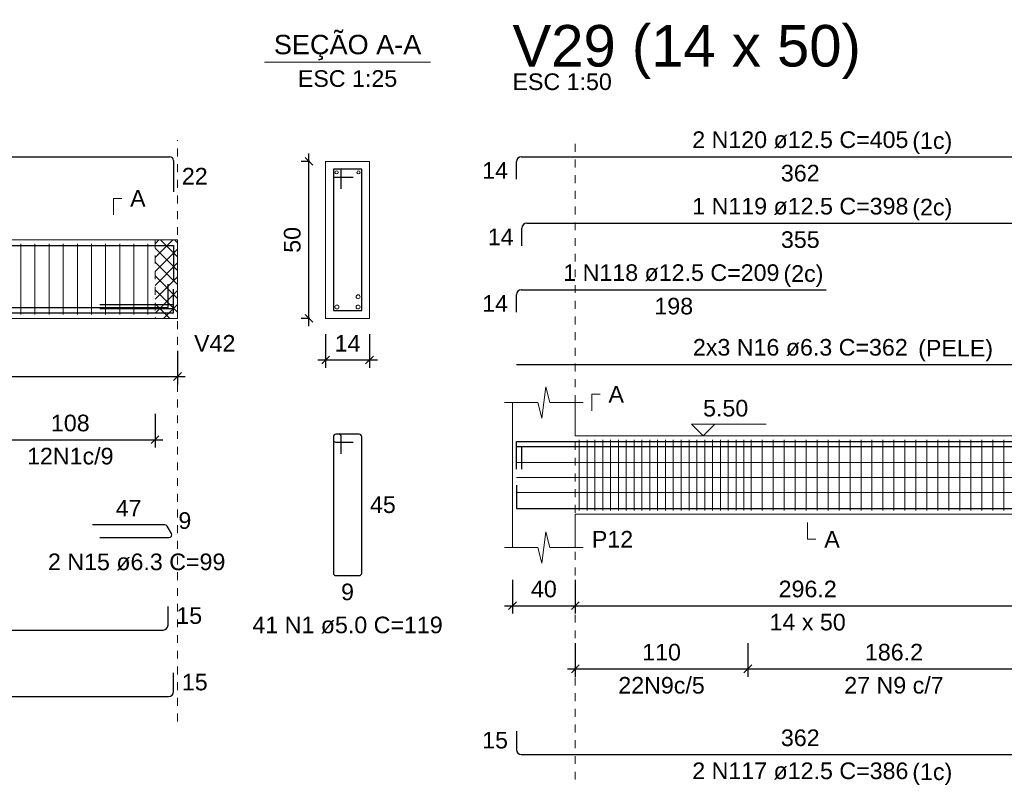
# Model space of a CAD drawing. Header units: millimetres. Extents: x 10 to 1250, y -62 to 528.
# Tile 337 of 656: x 576 to 588, y 153 to 163. Entities that reach past the tile are written whole.
import ezdxf

# ---------------------------------------------------------------- set-up
doc = ezdxf.new("R2010")
doc.units = ezdxf.units.MM
doc.header["$LTSCALE"] = 0.05
doc.linetypes.add('DOT', pattern=[6.35, 0, -6.35])
for name, color, linetype, lineweight in [('Descrição da armadura', 7, 'Continuous', 5), ('DT-Arm complementar', 5, 'Continuous', 5), ('DT-Barras na forma', 2, 'Continuous', 30), ('DT-Barras no corte', 5, 'Continuous', 5), ('DT-Barras rebatidas', 2, 'Continuous', 30), ('DT-Cotas', 9, 'Continuous', 5), ('DT-Forma', 5, 'Continuous', 5), ('DT-Hachura intersecção vigas', 9, 'Continuous', 5), ('DT-Pontilhado', 9, 'DOT', 5), ('DT-Textos', 7, 'Continuous', 5), ('DT-Título', 3, 'Continuous', 20), ('Textos armaduras', 7, 'Continuous', 5)]:
    doc.layers.add(name, color=color, linetype=linetype, lineweight=lineweight)
doc.styles.add('Arial', font='arial.ttf')
doc.styles.get("Standard").update_dxf_attribs({"font": 'arial.ttf'})
doc.dimstyles.new('UM_25.000000', dxfattribs={"dimtxt": 0.18, "dimasz": 0.1, "dimexe": 0.1, "dimexo": 0.2, "dimgap": 0, "dimtad": 1, "dimtih": 1, "dimtoh": 1, "dimdec": 1, "dimlfac": 25, "dimzin": 0, "dimdsep": 46, "dimtxsty": 'Standard', "dimcen": 0.09, "dimdle": 0.1, "dimadec": 1, "dimazin": 2, "dimtfac": 1, "dimtdec": 4, "dimtofl": 0, "dimtmove": 0, "dimatfit": 3, "dimfxl": 1, "dimtolj": 1, "dimarcsym": 0})
doc.dimstyles.new('UM_50.000000', dxfattribs={"dimtxt": 0.18, "dimasz": 0.1, "dimexe": 0.1, "dimexo": 0.2, "dimgap": 0.1, "dimtad": 1, "dimdec": 1, "dimlfac": 50, "dimzin": 0, "dimdsep": 46, "dimtxsty": 'Standard', "dimblk": 'OBLIQUE', "dimcen": 0.09, "dimdle": 0.1, "dimadec": 1, "dimazin": 2, "dimtfac": 1, "dimtdec": 1, "dimtofl": 0, "dimtmove": 0, "dimatfit": 3, "dimldrblk": 'OBLIQUE', "dimfxl": 1, "dimtolj": 1, "dimarcsym": 1})

# ---------------------------------------------------------------- blocks, each defined once
blk = doc.blocks.new('_Oblique')
at = {"color": 0, "linetype": 'ByBlock', "lineweight": -2}
blk.add_line((-0.5, -0.5), (0.5, 0.5), dxfattribs=at)
blk = doc.blocks.new('*D1919')
at = {"layer": 'Defpoints', "color": 0, "transparency": 16777216}
for p in [(568.992, 158.558), (577.768, 158.558), (577.768, 158.028)]:
    blk.add_point(p, dxfattribs=at)
at = {"layer": 'DT-Cotas', "color": 0, "lineweight": -2, "transparency": 16777216}
for p, q in [((568.992, 158.358), (568.992, 157.928)), ((577.768, 158.358), (577.768, 157.928)), ((568.892, 158.028), (577.868, 158.028))]:
    blk.add_line(p, q, dxfattribs=at)
at = {"layer": 'DT-Cotas', "color": 0, "lineweight": -2, "transparency": 16777216, "xscale": 0.1, "yscale": 0.1, "zscale": 0.1, "rotation": 180}
blk.add_blockref('_Oblique', (568.992, 158.028), dxfattribs=at)
at = {"layer": 'DT-Cotas', "color": 0, "lineweight": -2, "transparency": 16777216, "xscale": 0.1, "yscale": 0.1, "zscale": 0.1}
blk.add_blockref('_Oblique', (577.768, 158.028), dxfattribs=at)
at = {"layer": 'DT-Cotas', "transparency": 16777216, "insert": (573.38, 158.24), "char_height": 0.2118, "attachment_point": 5, "rotation": 0.0057, "style": 'Arial'}
blk.add_mtext('\\A1;438.8', dxfattribs=at)
blk = doc.blocks.new('*D1921')
at = {"layer": 'Defpoints', "color": 0, "transparency": 16777216}
for p in [(575.322, 157.753), (577.482, 157.753), (577.482, 157.224)]:
    blk.add_point(p, dxfattribs=at)
at = {"layer": 'DT-Cotas', "color": 0, "lineweight": -2, "transparency": 16777216}
for p, q in [((575.322, 157.553), (575.322, 157.124)), ((577.482, 157.553), (577.482, 157.124)), ((575.222, 157.224), (577.582, 157.224))]:
    blk.add_line(p, q, dxfattribs=at)
at = {"layer": 'DT-Cotas', "color": 0, "lineweight": -2, "transparency": 16777216, "xscale": 0.1, "yscale": 0.1, "zscale": 0.1, "rotation": 180}
blk.add_blockref('_Oblique', (575.322, 157.224), dxfattribs=at)
at = {"layer": 'DT-Cotas', "color": 0, "lineweight": -2, "transparency": 16777216, "xscale": 0.1, "yscale": 0.1, "zscale": 0.1}
blk.add_blockref('_Oblique', (577.482, 157.224), dxfattribs=at)
at = {"layer": 'DT-Cotas', "transparency": 16777216, "insert": (576.402, 157.435), "char_height": 0.2118, "attachment_point": 5, "rotation": 0.0057, "style": 'Arial'}
blk.add_mtext('\\A1;108', dxfattribs=at)
blk = doc.blocks.new('*D1923')
at = {"layer": 'Defpoints', "color": 0, "transparency": 16777216}
for p in [(579.444, 160.77), (579.656, 160.77), (579.656, 158.77)]:
    blk.add_point(p, dxfattribs=at)
at = {"layer": 'DT-Cotas', "color": 0, "lineweight": -2, "transparency": 16777216}
for p, q in [((579.456, 160.77), (579.344, 160.77)), ((579.444, 158.67), (579.444, 160.87)), ((579.456, 158.77), (579.344, 158.77))]:
    blk.add_line(p, q, dxfattribs=at)
at = {"layer": 'DT-Cotas', "color": 0, "lineweight": -2, "transparency": 16777216, "xscale": 0.1, "yscale": 0.1, "zscale": 0.1}
for p, rotation in [((579.444, 160.77), 90), ((579.444, 158.77), 270)]:
    blk.add_blockref('_Oblique', p, dxfattribs=dict(at, rotation=rotation))
at = {"layer": 'DT-Cotas', "transparency": 16777216, "insert": (579.232, 159.77), "char_height": 0.2118, "attachment_point": 5, "rotation": 90, "style": 'Arial'}
blk.add_mtext('\\A1;50', dxfattribs=at)
blk = doc.blocks.new('*D1924')
at = {"layer": 'Defpoints', "color": 0, "transparency": 16777216}
for p in [(579.656, 158.77), (580.216, 158.77), (580.216, 158.24)]:
    blk.add_point(p, dxfattribs=at)
at = {"layer": 'DT-Cotas', "color": 0, "lineweight": -2, "transparency": 16777216}
for p, q in [((579.656, 158.57), (579.656, 158.14)), ((580.216, 158.57), (580.216, 158.14)), ((579.556, 158.24), (580.316, 158.24))]:
    blk.add_line(p, q, dxfattribs=at)
at = {"layer": 'DT-Cotas', "color": 0, "lineweight": -2, "transparency": 16777216, "xscale": 0.1, "yscale": 0.1, "zscale": 0.1, "rotation": 180}
blk.add_blockref('_Oblique', (579.656, 158.24), dxfattribs=at)
at = {"layer": 'DT-Cotas', "color": 0, "lineweight": -2, "transparency": 16777216, "xscale": 0.1, "yscale": 0.1, "zscale": 0.1}
blk.add_blockref('_Oblique', (580.216, 158.24), dxfattribs=at)
at = {"layer": 'DT-Cotas', "transparency": 16777216, "insert": (579.936, 158.452), "char_height": 0.2118, "attachment_point": 5, "rotation": 0.0057, "style": 'Arial'}
blk.add_mtext('\\A1;14', dxfattribs=at)
blk = doc.blocks.new('*D1914')
at = {"layer": 'Defpoints', "color": 0, "transparency": 16777216}
for p in [(582.038, 155.638), (582.838, 155.638), (582.838, 155.108)]:
    blk.add_point(p, dxfattribs=at)
at = {"layer": 'DT-Cotas', "color": 0, "lineweight": -2, "transparency": 16777216}
for p, q in [((582.038, 155.438), (582.038, 155.008)), ((582.838, 155.438), (582.838, 155.008)), ((581.938, 155.108), (582.938, 155.108))]:
    blk.add_line(p, q, dxfattribs=at)
at = {"layer": 'DT-Cotas', "color": 0, "lineweight": -2, "transparency": 16777216, "xscale": 0.1, "yscale": 0.1, "zscale": 0.1, "rotation": 180}
blk.add_blockref('_Oblique', (582.038, 155.108), dxfattribs=at)
at = {"layer": 'DT-Cotas', "color": 0, "lineweight": -2, "transparency": 16777216, "xscale": 0.1, "yscale": 0.1, "zscale": 0.1}
blk.add_blockref('_Oblique', (582.838, 155.108), dxfattribs=at)
at = {"layer": 'DT-Cotas', "transparency": 16777216, "insert": (582.438, 155.32), "char_height": 0.2118, "attachment_point": 5, "rotation": 0.0057, "style": 'Arial'}
blk.add_mtext('\\A1;40', dxfattribs=at)
blk = doc.blocks.new('*D1915')
at = {"layer": 'Defpoints', "color": 0, "transparency": 16777216}
for p in [(582.838, 155.638), (588.762, 155.638), (588.762, 155.108)]:
    blk.add_point(p, dxfattribs=at)
at = {"layer": 'DT-Cotas', "color": 0, "lineweight": -2, "transparency": 16777216}
for p, q in [((582.838, 155.438), (582.838, 155.008)), ((588.762, 155.438), (588.762, 155.008)), ((582.738, 155.108), (588.862, 155.108))]:
    blk.add_line(p, q, dxfattribs=at)
at = {"layer": 'DT-Cotas', "color": 0, "lineweight": -2, "transparency": 16777216, "xscale": 0.1, "yscale": 0.1, "zscale": 0.1, "rotation": 180}
blk.add_blockref('_Oblique', (582.838, 155.108), dxfattribs=at)
at = {"layer": 'DT-Cotas', "color": 0, "lineweight": -2, "transparency": 16777216, "xscale": 0.1, "yscale": 0.1, "zscale": 0.1}
blk.add_blockref('_Oblique', (588.762, 155.108), dxfattribs=at)
at = {"layer": 'DT-Cotas', "transparency": 16777216, "insert": (585.8, 155.32), "char_height": 0.2118, "attachment_point": 5, "rotation": 0.0057, "style": 'Arial'}
blk.add_mtext('\\A1;296.2', dxfattribs=at)
blk = doc.blocks.new('*D1917')
at = {"layer": 'Defpoints', "color": 0, "transparency": 16777216}
for p in [(582.838, 154.833), (585.038, 154.833), (585.038, 154.303)]:
    blk.add_point(p, dxfattribs=at)
at = {"layer": 'DT-Cotas', "color": 0, "lineweight": -2, "transparency": 16777216}
for p, q in [((582.838, 154.633), (582.838, 154.203)), ((585.038, 154.633), (585.038, 154.203)), ((582.738, 154.303), (585.138, 154.303))]:
    blk.add_line(p, q, dxfattribs=at)
at = {"layer": 'DT-Cotas', "color": 0, "lineweight": -2, "transparency": 16777216, "xscale": 0.1, "yscale": 0.1, "zscale": 0.1, "rotation": 180}
blk.add_blockref('_Oblique', (582.838, 154.303), dxfattribs=at)
at = {"layer": 'DT-Cotas', "color": 0, "lineweight": -2, "transparency": 16777216, "xscale": 0.1, "yscale": 0.1, "zscale": 0.1}
blk.add_blockref('_Oblique', (585.038, 154.303), dxfattribs=at)
at = {"layer": 'DT-Cotas', "transparency": 16777216, "insert": (583.938, 154.515), "char_height": 0.2118, "attachment_point": 5, "rotation": 0.0057, "style": 'Arial'}
blk.add_mtext('\\A1;110', dxfattribs=at)
blk = doc.blocks.new('*D1918')
at = {"layer": 'Defpoints', "color": 0, "transparency": 16777216}
for p in [(585.038, 154.833), (588.762, 154.833), (588.762, 154.303)]:
    blk.add_point(p, dxfattribs=at)
at = {"layer": 'DT-Cotas', "color": 0, "lineweight": -2, "transparency": 16777216}
for p, q in [((585.038, 154.633), (585.038, 154.203)), ((588.762, 154.633), (588.762, 154.203)), ((584.938, 154.303), (588.862, 154.303))]:
    blk.add_line(p, q, dxfattribs=at)
at = {"layer": 'DT-Cotas', "color": 0, "lineweight": -2, "transparency": 16777216, "xscale": 0.1, "yscale": 0.1, "zscale": 0.1, "rotation": 180}
blk.add_blockref('_Oblique', (585.038, 154.303), dxfattribs=at)
at = {"layer": 'DT-Cotas', "color": 0, "lineweight": -2, "transparency": 16777216, "xscale": 0.1, "yscale": 0.1, "zscale": 0.1}
blk.add_blockref('_Oblique', (588.762, 154.303), dxfattribs=at)
at = {"layer": 'DT-Cotas', "transparency": 16777216, "insert": (586.9, 154.515), "char_height": 0.2118, "attachment_point": 5, "rotation": 0.0057, "style": 'Arial'}
blk.add_mtext('\\A1;186.2', dxfattribs=at)

msp = doc.modelspace()

# ---------------------------------------------------------------- hatches: boundary and pattern name
at = {"layer": 'DT-Hachura intersecção vigas', "linetype": 'Continuous'}
h = msp.add_hatch(dxfattribs=at)
h.set_pattern_fill('ANSI37', color=256, style=0)
h.set_pattern_definition([(45, (477.39807, 132.9991), (-0.08838835, 0.08838835), []), (135, (477.39807, 132.9991), (-0.08838835, -0.08838835), [])])
h.paths.add_polyline_path([(577.4821, 158.7696), (577.7681, 158.7696), (577.7681, 159.7696), (577.4821, 159.7696), (577.4821, 158.7696)])

# ---------------------------------------------------------------- linework, layer by layer
at = {"layer": 'DT-Arm complementar'}
for p, q in [((575.7721, 158.8196), (575.7721, 159.7196)), ((575.9521, 158.8196), (575.9521, 159.7196)), ((576.1321, 158.8196), (576.1321, 159.7196)), ((576.3121, 158.8196), (576.3121, 159.7196)), ((576.4921, 158.8196), (576.4921, 159.7196)), ((576.6721, 158.8196), (576.6721, 159.7196)), ((576.8521, 158.8196), (576.8521, 159.7196)), ((577.0321, 158.8196), (577.0321, 159.7196)), ((577.2121, 158.8196), (577.2121, 159.7196)), ((577.3921, 158.8196), (577.3921, 159.7196)), ((582.8877, 156.3229), (582.8877, 157.2229)), ((582.9877, 156.3229), (582.9877, 157.2229)), ((583.0877, 156.3229), (583.0877, 157.2229)), ((583.1877, 156.3229), (583.1877, 157.2229)), ((583.2877, 156.3229), (583.2877, 157.2229)), ((583.3877, 156.3229), (583.3877, 157.2229)), ((583.4877, 156.3229), (583.4877, 157.2229)), ((583.5877, 156.3229), (583.5877, 157.2229)), ((583.6877, 156.3229), (583.6877, 157.2229)), ((583.7877, 156.3229), (583.7877, 157.2229)), ((583.8877, 156.3229), (583.8877, 157.2229)), ((583.9877, 156.3229), (583.9877, 157.2229)), ((584.0877, 156.3229), (584.0877, 157.2229)), ((584.1877, 156.3229), (584.1877, 157.2229)), ((584.2877, 156.3229), (584.2877, 157.2229)), ((584.3877, 156.3229), (584.3877, 157.2229)), ((584.4877, 156.3229), (584.4877, 157.2229)), ((584.5877, 156.3229), (584.5877, 157.2229)), ((584.6877, 156.3229), (584.6877, 157.2229)), ((584.7877, 156.3229), (584.7877, 157.2229)), ((584.8877, 156.3229), (584.8877, 157.2229)), ((584.9877, 156.3229), (584.9877, 157.2229)), ((585.0801, 156.3229), (585.0801, 157.2229)), ((585.2201, 156.3229), (585.2201, 157.2229)), ((585.3601, 156.3229), (585.3601, 157.2229)), ((585.5001, 156.3229), (585.5001, 157.2229)), ((585.6401, 156.3229), (585.6401, 157.2229)), ((585.7801, 156.3229), (585.7801, 157.2229)), ((585.9201, 156.3229), (585.9201, 157.2229)), ((586.0601, 156.3229), (586.0601, 157.2229)), ((586.2001, 156.3229), (586.2001, 157.2229)), ((586.3401, 156.3229), (586.3401, 157.2229)), ((586.4801, 156.3229), (586.4801, 157.2229)), ((586.6201, 156.3229), (586.6201, 157.2229)), ((586.7601, 156.3229), (586.7601, 157.2229)), ((586.9001, 156.3229), (586.9001, 157.2229)), ((587.0401, 156.3229), (587.0401, 157.2229)), ((587.1801, 156.3229), (587.1801, 157.2229)), ((587.3201, 156.3229), (587.3201, 157.2229)), ((587.4601, 156.3229), (587.4601, 157.2229)), ((587.6001, 156.3229), (587.6001, 157.2229)), ((587.7401, 156.3229), (587.7401, 157.2229)), ((587.8801, 156.3229), (587.8801, 157.2229)), ((588.0201, 156.3229), (588.0201, 157.2229)), ((588.1601, 156.3229), (588.1601, 157.2229)), ((588.3001, 156.3229), (588.3001, 157.2229)), ((582.0877, 156.9317), (589.3254, 156.9317)), ((582.0877, 156.7404), (589.3254, 156.7404)), ((582.0877, 156.5492), (589.3254, 156.5492))]:
    msp.add_line(p, q, dxfattribs=at)
at = {"layer": 'DT-Barras na forma'}
for p, q in [((579.8557, 160.6696), (579.7557, 160.6696)), ((579.7557, 160.6696), (579.7557, 158.8696)), ((580.1157, 160.6696), (579.7557, 160.6696)), ((579.7557, 160.6696), (579.7557, 160.5696)), ((579.8557, 160.4196), (579.8557, 160.6696)), ((580.1157, 158.8696), (580.1157, 160.6696)), ((579.7557, 160.5696), (580.0057, 160.5696)), ((577.7181, 158.9429), (576.7774, 158.9429)), ((577.7181, 158.8925), (576.7774, 158.8925)), ((579.7557, 158.8696), (580.1157, 158.8696))]:
    msp.add_line(p, q, dxfattribs=at)
for points in [[(569.0419, 158.8096), (569.0419, 159.6996), (577.7181, 159.6996), (577.7181, 159.2537)], [(569.0419, 158.9071), (577.6475, 158.9071), (577.6475, 159.2071)], [(569.0419, 158.8421), (577.7181, 158.8421), (577.7181, 159.1421)], [(582.0877, 156.9129), (582.0877, 157.2004), (589.3254, 157.2004), (589.3254, 156.4984)], [(582.0877, 156.8479), (582.0877, 157.1354), (586.0377, 157.1354)], [(582.1583, 156.8479), (582.1583, 157.1354), (589.2548, 157.1354), (589.2548, 156.4334)], [(582.0877, 156.6454), (582.0877, 156.3454), (589.3254, 156.3454), (589.3254, 156.6454)]]:
    msp.add_lwpolyline(points, dxfattribs=at)
at = {"layer": 'DT-Barras no corte'}
for centre, radius in [((579.7957, 160.6296), 0.02), ((580.0757, 160.6296), 0.02), ((580.0707, 159.0446), 0.025), ((579.8007, 158.9146), 0.025), ((580.0707, 158.9146), 0.025)]:
    msp.add_circle(centre, radius, dxfattribs=at)
at = {"layer": 'DT-Barras rebatidas'}
for p, q in [((569.0919, 160.8292), (577.6681, 160.8292)), ((577.7181, 160.7792), (577.7181, 160.3833)), ((582.0877, 160.5417), (582.0877, 160.7667)), ((582.1502, 160.8292), (589.2629, 160.8292)), ((582.1583, 159.6945), (582.1583, 159.9195)), ((582.2208, 159.982), (589.1923, 159.982)), ((582.1502, 159.1348), (586.0377, 159.1348)), ((582.0877, 158.8473), (582.0877, 159.0723)), ((582.0877, 158.1836), (589.3254, 158.1836)), ((579.7557, 157.2629), (579.7557, 155.5229)), ((579.7557, 157.2629), (579.7557, 157.2229)), ((579.8257, 157.2929), (579.7857, 157.2929)), ((580.0857, 157.2929), (579.7857, 157.2929)), ((579.8557, 157.0429), (579.8557, 157.2629)), ((580.1157, 155.5229), (580.1157, 157.2629)), ((579.7857, 157.1929), (580.0057, 157.1929)), ((577.6073, 156.1397), (576.6848, 156.1397)), ((577.6908, 156.0266), (577.6346, 156.1239)), ((576.7774, 155.9793), (577.6636, 155.9793)), ((579.7857, 155.4929), (580.0857, 155.4929)), ((577.6475, 154.8612), (577.6475, 155.0987)), ((569.0419, 154.7987), (577.585, 154.7987)), ((577.7181, 154.014), (577.7181, 154.2515)), ((569.0419, 153.9515), (577.6556, 153.9515)), ((582.0877, 153.5108), (582.0877, 153.2733)), ((582.1502, 153.2108), (589.2629, 153.2108))]:
    msp.add_line(p, q, dxfattribs=at)
for centre, radius, start, end in [((577.6681, 160.7792), 0.05, 0, 90), ((582.1502, 160.7667), 0.0625, 90, 180), ((582.2208, 159.9195), 0.0625, 90, 180), ((582.1502, 159.0723), 0.0625, 90, 180), ((579.7857, 157.2629), 0.03, 90, 180), ((579.7857, 157.2629), 0.03, 90, 180), ((579.8257, 157.2629), 0.03, 0, 90), ((580.0857, 157.2629), 0.03, 0, 90), ((579.7857, 157.2229), 0.03, 180, 270), ((577.6073, 156.1082), 0.0315, 30, 90), ((577.6636, 156.0108), 0.0315, 270, 30), ((579.7857, 155.5229), 0.03, 180, 270), ((580.0857, 155.5229), 0.03, 270, 0), ((577.585, 154.8612), 0.0625, 270, 0), ((577.6556, 154.014), 0.0625, 270, 0), ((582.1502, 153.2733), 0.0625, 180, 270)]:
    msp.add_arc(centre, radius, start, end, dxfattribs=at)
at = {"layer": 'DT-Forma'}
for p, q in [((580.2157, 160.7696), (579.6557, 160.7696)), ((579.6557, 160.7696), (579.6557, 160.7696)), ((579.6557, 160.7696), (579.6557, 158.7696)), ((580.2157, 158.7696), (580.2157, 160.7696)), ((580.2157, 160.7696), (580.2157, 160.7696)), ((573.2719, 159.7696), (577.4821, 159.7696)), ((577.4821, 159.7696), (577.7681, 159.7696)), ((573.2719, 158.7696), (577.4821, 158.7696)), ((577.4821, 158.7696), (577.7681, 158.7696)), ((579.6557, 158.7696), (580.2157, 158.7696)), ((579.6557, 158.7696), (579.6557, 158.7696)), ((580.2157, 158.7696), (580.2157, 158.7696)), ((582.4127, 157.4965), (582.4627, 157.8965)), ((582.4627, 157.8965), (582.5127, 157.6965)), ((581.9377, 157.6965), (582.3627, 157.6965)), ((582.0377, 157.2729), (582.0377, 157.6965)), ((582.3627, 157.6965), (582.4127, 157.4965)), ((582.5127, 157.6965), (582.9377, 157.6965)), ((582.8377, 157.6965), (582.8377, 157.2729)), ((582.8377, 157.2729), (588.9667, 157.2729)), ((582.0377, 156.2729), (582.0377, 155.8493)), ((582.8377, 155.8493), (582.8377, 156.2729)), ((582.8377, 156.2729), (588.7624, 156.2729)), ((582.4127, 155.6493), (582.4627, 156.0493)), ((582.4627, 156.0493), (582.5127, 155.8493)), ((581.9377, 155.8493), (582.3627, 155.8493)), ((582.3627, 155.8493), (582.4127, 155.6493)), ((582.5127, 155.8493), (582.9377, 155.8493))]:
    msp.add_line(p, q, dxfattribs=at)
at = {"layer": 'DT-Forma', "linetype": 'Continuous'}
for p, q in [((577.7681, 159.7696), (577.7681, 158.7696)), ((582.0377, 156.2729), (582.0377, 157.2729))]:
    msp.add_line(p, q, dxfattribs=at)
at = {"layer": 'DT-Pontilhado', "ltscale": 0.2}
for p, q in [((577.7681, 153.6338), (577.7681, 161.041)), ((582.8377, 152.8931), (582.8377, 161.041)), ((577.4821, 159.7696), (577.4821, 158.7696))]:
    msp.add_line(p, q, dxfattribs=at)
at = {"layer": 'DT-Textos'}
msp.add_line((578.8767, 162.0345), (580.9947, 162.0345), dxfattribs=at)
for points in [[(576.9526, 160.0873), (576.9526, 160.2991), (577.0585, 160.2991)], [(583.0495, 157.5906), (583.0495, 157.8024), (583.1554, 157.8024)], [(584.6151, 157.4212), (584.4669, 157.2729), (584.3186, 157.4212), (585.2717, 157.4212)], [(585.8001, 156.167), (585.8001, 155.9552), (585.906, 155.9552)]]:
    msp.add_lwpolyline(points, dxfattribs=at)

# ---------------------------------------------------------------- texts
at = {"layer": 'Descrição da armadura', "linetype": 'Continuous', "char_height": 0.2118, "attachment_point": 8, "line_spacing_factor": 0.798, "style": 'Arial'}
for s, insert, width in [('2 N120 ø12.5 C=405', (585.7066, 160.9351), 5.524605), ('1 N119 ø12.5 C=398', (585.7066, 160.0879), 5.524605), ('1 N118 ø12.5 C=209', (584.0627, 159.2407), 5.524605), ('2x3 N16 ø6.3 C=362', (585.7066, 158.2895), 5.491291), ('12N1c/9', (576.4021, 156.9058), 2.209726), ('2 N15 ø6.3 C=99', (577.2478, 155.5557), 4.534748), ('41 N1 ø5.0 C=119', (579.9357, 154.7516), 4.8647), ('22N9c/5', (583.9377, 153.9855), 2.209726), ('27 N9 c/7', (586.9001, 153.9855), 2.539389), ('2 N117 ø12.5 C=386', (585.7066, 152.8931), 5.524605)]:
    msp.add_mtext(s, dxfattribs=dict(at, insert=insert, width=width))
at = {"layer": 'DT-Textos', "line_spacing_factor": 0.798, "style": 'Arial'}
for s, insert, char_height, width, attachment_point in [('SEÇÃO A-A', (579.9361, 162.0591), 0.2471, 4.254532, 8), ('ESC 1:25', (579.9357, 161.7168), 0.2118, 2.507973, 8), ('ESC 1:50', (582.0377, 161.6764), 0.2118, 2.507973, 7), ('(1c)', (587.1341, 160.8651), 0.2118, 1.009083, 7), ('A', (577.1644, 160.1932), 0.2118, 0.390816, 7), ('(2c)', (587.1341, 160.0181), 0.2118, 1.009083, 7), ('(2c)', (585.4911, 159.1711), 0.2118, 1.009083, 7), ('V42', (577.9799, 158.346), 0.2118, 1.042557, 7), ('A', (583.2613, 157.6965), 0.2118, 0.390816, 7), ('5.50', (584.4669, 157.5165), 0.2118, 1.140404, 7), ('P12', (583.0495, 155.8493), 0.2118, 1.042557, 7), ('A', (586.0119, 155.8493), 0.2118, 0.390816, 7), ('14 x 50', (585.8001, 154.7903), 0.2118, 1.922035, 8), ('(1c)', (587.1341, 152.8231), 0.2118, 1.009083, 7)]:
    msp.add_mtext(s, dxfattribs=dict(at, insert=insert, char_height=char_height, width=width, attachment_point=attachment_point))
at = {"layer": 'DT-Textos', "linetype": 'Continuous', "insert": (587.2091, 158.2201), "char_height": 0.2118, "width": 1.888561, "attachment_point": 7, "line_spacing_factor": 0.798, "style": 'Arial'}
msp.add_mtext('(PELE)', dxfattribs=at)
at = {"layer": 'DT-Título', "insert": (582.0381, 161.8191), "char_height": 0.5295, "width": 9.380341, "attachment_point": 7, "line_spacing_factor": 0.798, "style": 'Arial'}
msp.add_mtext('V29 (14 x 50)', dxfattribs=at)
at = {"layer": 'Textos armaduras', "linetype": 'Continuous', "char_height": 0.2118, "attachment_point": 7, "line_spacing_factor": 0.798, "style": 'Arial'}
for s, insert, width in [('14', (581.6519, 160.5483), 0.659905), ('362', (585.4591, 160.5115), 0.989858), ('22', (577.824, 160.4754), 0.659905), ('14', (581.7225, 159.7011), 0.659905), ('355', (585.4591, 159.6643), 0.989858), ('14', (581.6519, 158.8539), 0.659905), ('198', (583.8465, 158.8171), 0.989858), ('47', (576.9811, 156.2456), 0.659905), ('45', (580.2216, 156.287), 0.659905), ('9', (577.7797, 156.0845), 0.329953), ('9', (579.8532, 155.1752), 0.329953), ('15', (577.7534, 154.8741), 0.659905), ('15', (577.824, 154.0269), 0.659905), ('15', (581.6519, 153.2861), 0.659905), ('362', (585.4591, 153.3167), 0.989858)]:
    msp.add_mtext(s, dxfattribs=dict(at, insert=insert, width=width))

# ---------------------------------------------------------------- dimensions: what is measured, and where the dimension line sits
at = {"layer": 'DT-Cotas'}
dim = msp.add_linear_dim(base=(579.4439, 160.7696), p1=(579.6557, 158.7696), p2=(579.6557, 160.7696), angle=90, dimstyle='UM_25.000000', override={"dimtxt": 0.2118, "dimasz": 0.1, "dimexe": 0.1, "dimexo": 0.2, "dimtad": 1, "dimtih": 0, "dimtoh": 0, "dimdec": 1, "dimlfac": 25, "dimzin": 8, "dimtxsty": 'Arial', "dimblk": 'Oblique', "dimblk1": 'Oblique', "dimblk2": 'Oblique', "dimsah": 1, "dimdle": 0.1, "dimse1": 0, "dimse2": 0, "dimclrt": 256, "dimadec": 1, "dimazin": 3, "dimtmove": 2, "dimldrblk": 'Oblique'}, dxfattribs=at)
dim.commit()
dim.dimension.update_dxf_attribs({"geometry": '*D1923', "text_midpoint": (579.2321, 159.7696), "dimtype": 160, "text_rotation": 90})
for base, p1, p2, dimstyle, override, picture, middle in [((580.2157, 158.2401), (579.6557, 158.7696), (580.2157, 158.7696), 'UM_25.000000', {"dimtxt": 0.2118, "dimasz": 0.1, "dimexe": 0.1, "dimexo": 0.2, "dimtad": 1, "dimtih": 0, "dimtoh": 0, "dimdec": 1, "dimlfac": 25, "dimzin": 8, "dimtxsty": 'Arial', "dimblk": 'Oblique', "dimblk1": 'Oblique', "dimblk2": 'Oblique', "dimsah": 1, "dimdle": 0.1, "dimse1": 0, "dimse2": 0, "dimclrt": 256, "dimadec": 1, "dimazin": 3, "dimtmove": 2, "dimldrblk": 'Oblique'}, '*D1924', (579.9357, 158.4519)), ((577.7681, 158.0283), (568.9919, 158.5578), (577.7681, 158.5578), 'UM_50.000000', {"dimtxt": 0.2118, "dimasz": 0.1, "dimexe": 0.1, "dimexo": 0.2, "dimtad": 1, "dimtih": 0, "dimtoh": 0, "dimdec": 1, "dimlfac": 50, "dimzin": 8, "dimtxsty": 'Arial', "dimblk": 'Oblique', "dimblk1": 'Oblique', "dimblk2": 'Oblique', "dimsah": 1, "dimdle": 0.1, "dimse1": 0, "dimse2": 0, "dimclrt": 256, "dimadec": 1, "dimazin": 3, "dimtmove": 2, "dimldrblk": 'Oblique'}, '*D1919', (573.38, 158.2401)), ((577.4821, 157.2235), (575.3221, 157.753), (577.4821, 157.753), 'UM_50.000000', {"dimtxt": 0.2118, "dimasz": 0.1, "dimexe": 0.1, "dimexo": 0.2, "dimtad": 1, "dimtih": 0, "dimtoh": 0, "dimdec": 1, "dimlfac": 50, "dimzin": 8, "dimtxsty": 'Arial', "dimblk": 'Oblique', "dimblk1": 'Oblique', "dimblk2": 'Oblique', "dimsah": 1, "dimdle": 0.1, "dimse1": 0, "dimse2": 0, "dimclrt": 256, "dimadec": 1, "dimazin": 3, "dimtmove": 2, "dimldrblk": 'Oblique'}, '*D1921', (576.4021, 157.4353)), ((582.8377, 155.108), (582.0377, 155.6375), (582.8377, 155.6375), 'UM_50.000000', {"dimtxt": 0.2118, "dimasz": 0.1, "dimexe": 0.1, "dimexo": 0.2, "dimtad": 1, "dimtih": 0, "dimtoh": 0, "dimdec": 1, "dimlfac": 50, "dimzin": 8, "dimtxsty": 'Arial', "dimblk": 'Oblique', "dimblk1": 'Oblique', "dimblk2": 'Oblique', "dimsah": 1, "dimdle": 0.1, "dimse1": 0, "dimse2": 0, "dimclrt": 256, "dimadec": 1, "dimazin": 3, "dimtmove": 2, "dimldrblk": 'Oblique'}, '*D1914', (582.4377, 155.3198)), ((588.7624, 155.108), (582.8377, 155.6375), (588.7624, 155.6375), 'UM_50.000000', {"dimtxt": 0.2118, "dimasz": 0.1, "dimexe": 0.1, "dimexo": 0.2, "dimtad": 1, "dimtih": 0, "dimtoh": 0, "dimdec": 1, "dimlfac": 50, "dimzin": 8, "dimtxsty": 'Arial', "dimblk": 'Oblique', "dimblk1": 'Oblique', "dimblk2": 'Oblique', "dimsah": 1, "dimdle": 0.1, "dimse1": 0, "dimse2": 0, "dimclrt": 256, "dimadec": 1, "dimazin": 3, "dimtmove": 2, "dimldrblk": 'Oblique'}, '*D1915', (585.8001, 155.3198)), ((585.0377, 154.3032), (582.8377, 154.8327), (585.0377, 154.8327), 'UM_50.000000', {"dimtxt": 0.2118, "dimasz": 0.1, "dimexe": 0.1, "dimexo": 0.2, "dimtad": 1, "dimtih": 0, "dimtoh": 0, "dimdec": 1, "dimlfac": 50, "dimzin": 8, "dimtxsty": 'Arial', "dimblk": 'Oblique', "dimblk1": 'Oblique', "dimblk2": 'Oblique', "dimsah": 1, "dimdle": 0.1, "dimse1": 0, "dimse2": 0, "dimclrt": 256, "dimadec": 1, "dimazin": 3, "dimtmove": 2, "dimldrblk": 'Oblique'}, '*D1917', (583.9377, 154.515)), ((588.7624, 154.3032), (585.0377, 154.8327), (588.7624, 154.8327), 'UM_50.000000', {"dimtxt": 0.2118, "dimasz": 0.1, "dimexe": 0.1, "dimexo": 0.2, "dimtad": 1, "dimtih": 0, "dimtoh": 0, "dimdec": 1, "dimlfac": 50, "dimzin": 8, "dimtxsty": 'Arial', "dimblk": 'Oblique', "dimblk1": 'Oblique', "dimblk2": 'Oblique', "dimsah": 1, "dimdle": 0.1, "dimse1": 0, "dimse2": 0, "dimclrt": 256, "dimadec": 1, "dimazin": 3, "dimtmove": 2, "dimldrblk": 'Oblique'}, '*D1918', (586.9001, 154.515))]:
    dim = msp.add_linear_dim(base=base, p1=p1, p2=p2, dimstyle=dimstyle, override=override, dxfattribs=at)
    dim.commit()
    dim.dimension.update_dxf_attribs({"geometry": picture, "text_midpoint": middle, "dimtype": 160, "text_rotation": 0.00573})

doc.saveas('drawing.dxf')
